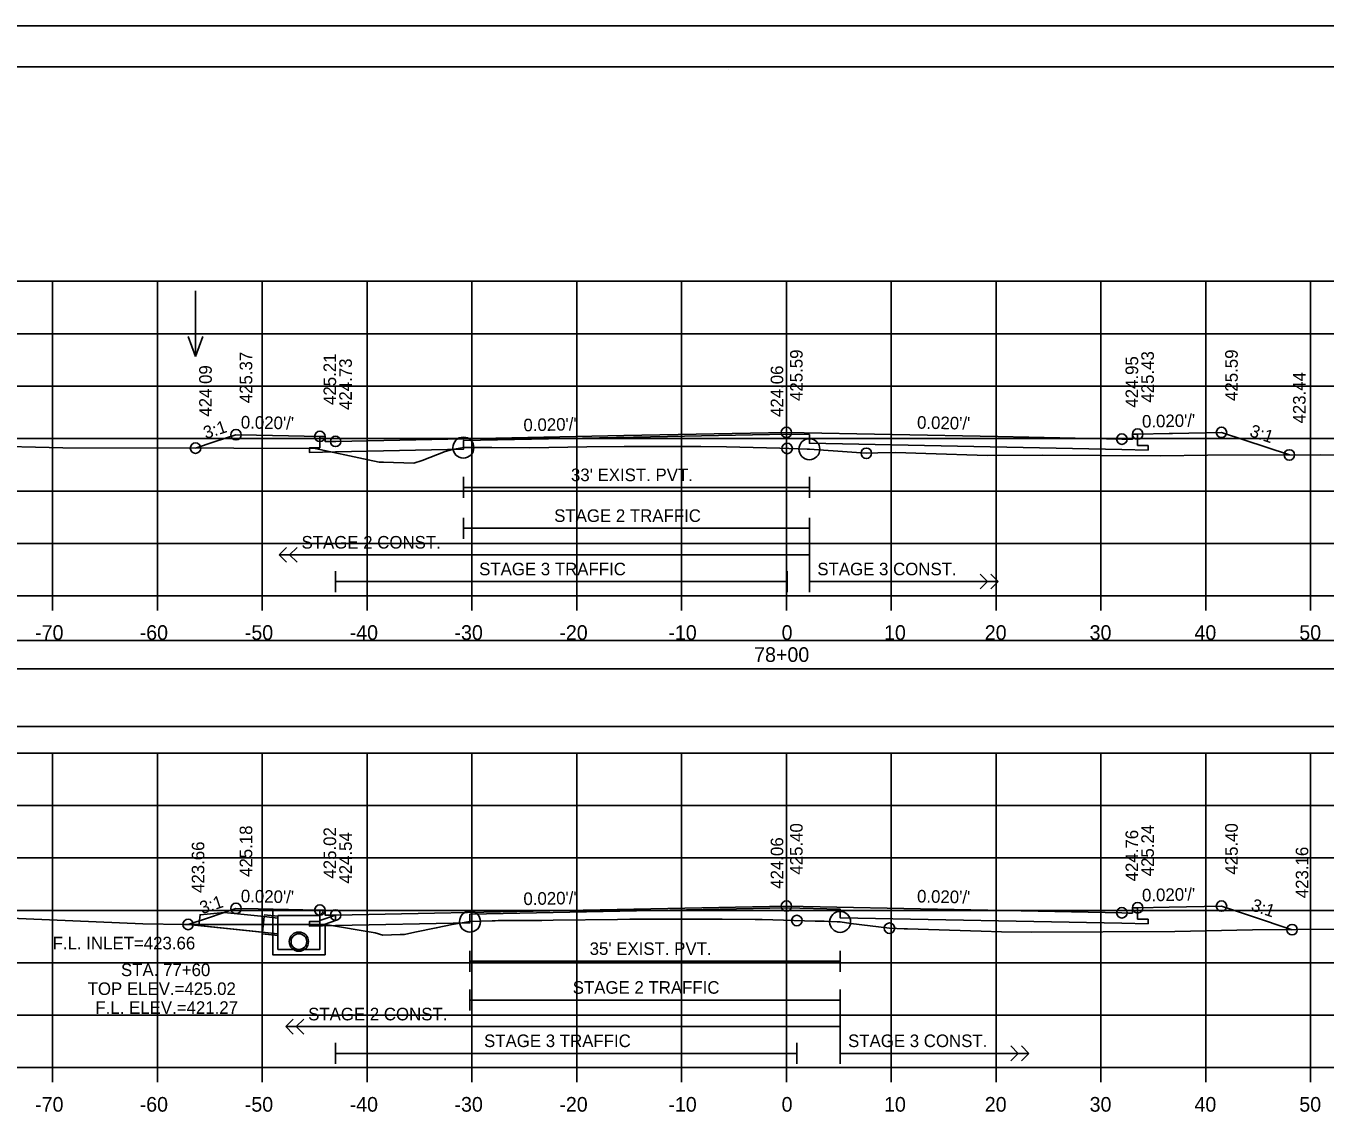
# Model space of a CAD drawing. Extents: x 1371057 to 1372761, y 380005 to 390517.
# Drawn here: x 1371488.3 to 1371612.2, y 387368.3 to 387471.9 of the extents above; entities that cross this region are included whole.
import ezdxf

# ---------------------------------------------------------------- set-up
doc = ezdxf.new("R2010")
doc.units = 0
for name, color, linetype in [('R_Alt Surface', 7, 'Continuous'), ('R_Axis', 7, 'Continuous'), ('R_Axis Annot', 7, 'Continuous'), ('R_Border', 7, 'Continuous'), ('R_Detour', 7, 'Continuous'), ('R_Dimension', 7, 'Continuous'), ('R_Exist Surface', 7, 'Continuous'), ('R_Fin Surface', 7, 'Continuous'), ('R_Grid', 7, 'Continuous'), ('R_No Plot', 7, 'Continuous'), ('R_Striping', 7, 'Continuous'), ('R_Water', 7, 'Continuous'), ('R_Water Annot', 7, 'Continuous'), ('R_Xsect Elev', 7, 'Continuous'), ('R_Xsect Slope', 7, 'Continuous')]:
    doc.layers.add(name, color=color, linetype=linetype)

msp = doc.modelspace()

# ---------------------------------------------------------------- linework, layer by layer
at = {"layer": 'R_Alt Surface'}
for points in [[(1371594.37, 387432.98), (1371594.37, 387431.9), (1371595.37, 387431.88), (1371595.37, 387431.45), (1371592.87, 387431.5), (1371563.07, 387432.1), (1371563.06, 387432.93), (1371560.87, 387432.97), (1371530.06, 387432.36), (1371530.06, 387431.53), (1371517.87, 387431.28), (1371515.37, 387431.23), (1371515.37, 387431.66), (1371516.37, 387431.68), (1371516.37, 387432.76)], [(1371594.37, 387432.98), (1371594.37, 387431.9), (1371595.37, 387431.88), (1371595.37, 387431.45), (1371592.87, 387431.5), (1371563.07, 387432.1), (1371563.06, 387432.93), (1371560.87, 387432.97), (1371530.06, 387432.36), (1371530.06, 387431.53), (1371517.87, 387431.28), (1371515.37, 387431.23), (1371515.37, 387431.66), (1371516.37, 387431.68), (1371516.37, 387432.76)], [(1371530.06, 387428.89), (1371530.06, 387426.89)], [(1371530.06, 387427.89), (1371563.06, 387427.89)], [(1371563.06, 387428.89), (1371563.06, 387426.89)], [(1371594.37, 387387.8), (1371594.37, 387386.72), (1371595.37, 387386.7), (1371595.37, 387386.27), (1371592.87, 387386.32), (1371565.99, 387386.85), (1371565.99, 387387.68), (1371560.87, 387387.79), (1371530.69, 387387.18), (1371530.69, 387386.35), (1371517.87, 387386.1), (1371515.37, 387386.05), (1371515.37, 387386.48), (1371516.37, 387386.5), (1371516.37, 387387.58)], [(1371594.37, 387387.8), (1371594.37, 387386.72), (1371595.37, 387386.7), (1371595.37, 387386.27), (1371592.87, 387386.32), (1371565.99, 387386.85), (1371565.99, 387387.68), (1371560.87, 387387.79), (1371530.69, 387387.18), (1371530.69, 387386.35), (1371517.87, 387386.1), (1371515.37, 387386.05), (1371515.37, 387386.48), (1371516.37, 387386.5), (1371516.37, 387387.58)], [(1371530.69, 387383.7), (1371530.69, 387381.7)], [(1371565.99, 387383.7), (1371565.99, 387381.7)], [(1371530.69, 387382.7), (1371565.99, 387382.7)]]:
    msp.add_lwpolyline(points, dxfattribs=at)
at = {"layer": 'R_Axis'}
for p, q in [((1371410.87, 387417.55), (1371710.87, 387417.55)), ((1371490.87, 387416.15), (1371490.87, 387417.55)), ((1371500.87, 387416.15), (1371500.87, 387417.55)), ((1371510.87, 387416.15), (1371510.87, 387417.55)), ((1371520.87, 387416.15), (1371520.87, 387417.55)), ((1371530.87, 387416.15), (1371530.87, 387417.55)), ((1371540.87, 387416.15), (1371540.87, 387417.55)), ((1371550.87, 387416.15), (1371550.87, 387417.55)), ((1371560.87, 387416.15), (1371560.87, 387417.55)), ((1371570.87, 387416.15), (1371570.87, 387417.55)), ((1371580.87, 387416.15), (1371580.87, 387417.55)), ((1371590.87, 387416.15), (1371590.87, 387417.55)), ((1371600.87, 387416.15), (1371600.87, 387417.55)), ((1371610.87, 387416.15), (1371610.87, 387417.55)), ((1371410.87, 387372.55), (1371710.87, 387372.55)), ((1371490.87, 387371.15), (1371490.87, 387372.55)), ((1371500.87, 387371.15), (1371500.87, 387372.55)), ((1371510.87, 387371.15), (1371510.87, 387372.55)), ((1371520.87, 387371.15), (1371520.87, 387372.55)), ((1371530.87, 387371.15), (1371530.87, 387372.55)), ((1371540.87, 387371.15), (1371540.87, 387372.55)), ((1371550.87, 387371.15), (1371550.87, 387372.55)), ((1371560.87, 387371.15), (1371560.87, 387372.55)), ((1371570.87, 387371.15), (1371570.87, 387372.55)), ((1371580.87, 387371.15), (1371580.87, 387372.55)), ((1371590.87, 387371.15), (1371590.87, 387372.55)), ((1371600.87, 387371.15), (1371600.87, 387372.55)), ((1371610.87, 387371.15), (1371610.87, 387372.55))]:
    msp.add_line(p, q, dxfattribs=at)
at = {"layer": 'R_Border'}
for p, q in [((1371402.87, 387468.01), (1371719.05, 387468.01)), ((1371555.39, 387467.75), (1371555.39, 387467.75)), ((1371555.39, 387467.75), (1371555.39, 387467.75))]:
    msp.add_line(p, q, dxfattribs=at)
at = {"layer": 'R_Detour'}
msp.add_lwpolyline([(1371407.72, 387410.6), (1371714.03, 387410.6), (1371714.03, 387413.3), (1371407.72, 387413.3)], close=True, dxfattribs=at)
at = {"layer": 'R_Dimension'}
msp.add_lwpolyline([(1371407.72, 387405.08), (1371714.03, 387405.08), (1371714.03, 387410.6), (1371407.72, 387410.6)], close=True, dxfattribs=at)
at = {"layer": 'R_Exist Surface'}
for points in [[(1371483.97, 387431.87), (1371491.86, 387431.67), (1371508.17, 387431.63), (1371515.92, 387431.62), (1371520.98, 387430.52), (1371522.04, 387430.31), (1371522.44, 387430.31), (1371525.33, 387430.21), (1371526.13, 387430.47), (1371528.32, 387431.32), (1371529.02, 387431.5), (1371530.06, 387431.69), (1371530.42, 387431.69), (1371532.77, 387431.69), (1371536.4, 387431.68), (1371541.84, 387431.75), (1371545.38, 387431.78), (1371548.63, 387431.79), (1371551.38, 387431.81), (1371551.38, 387431.81), (1371551.58, 387431.81), (1371552.7, 387431.81), (1371555.15, 387431.75), (1371560.24, 387431.63), (1371562.86, 387431.55), (1371563.06, 387431.54), (1371567.1, 387431.26), (1371568.49, 387431.15), (1371569.58, 387431.18), (1371571.31, 387431.21), (1371574.18, 387431.13), (1371580.06, 387430.95), (1371585.32, 387430.96), (1371596.56, 387430.9), (1371601.03, 387430.97), (1371611.8, 387431), (1371629.28, 387430.78)], [(1371483.88, 387386.93), (1371499.5, 387386.28), (1371503.39, 387386.21), (1371516.92, 387386.21), (1371521.64, 387385.42), (1371522.37, 387385.18), (1371524.02, 387385.24), (1371524.44, 387385.26), (1371525.44, 387385.48), (1371527.47, 387385.88), (1371529, 387386.2), (1371529.55, 387386.31), (1371530.69, 387386.48), (1371532.8, 387386.55), (1371533.09, 387386.56), (1371533.38, 387386.57), (1371537.54, 387386.6), (1371538.61, 387386.61), (1371544.77, 387386.69), (1371545.93, 387386.72), (1371546.74, 387386.72), (1371550.83, 387386.72), (1371550.93, 387386.72), (1371550.93, 387386.72), (1371550.93, 387386.72), (1371553.91, 387386.72), (1371554.74, 387386.72), (1371557.9, 387386.68), (1371558.57, 387386.67), (1371563.61, 387386.53), (1371564.46, 387386.51), (1371565.71, 387386.46), (1371565.99, 387386.45), (1371567.01, 387386.31), (1371570.7, 387385.85), (1371572.09, 387385.79), (1371572.41, 387385.78), (1371579.45, 387385.56), (1371581.4, 387385.51), (1371584.23, 387385.48), (1371597.91, 387385.55), (1371605.33, 387385.68), (1371613.63, 387385.75)]]:
    msp.add_lwpolyline(points, dxfattribs=at)
at = {"layer": 'R_Fin Surface'}
for points in [[(1371504.51, 387431.64), (1371506.29, 387432.23), (1371508.37, 387432.92), (1371510.34, 387432.88), (1371513.37, 387432.82), (1371516.37, 387432.76), (1371516.7, 387432.76), (1371516.87, 387432.76), (1371516.88, 387432.26), (1371517.87, 387432.28), (1371517.88, 387432.28), (1371545.35, 387432.83), (1371560.87, 387433.14), (1371560.87, 387433.14), (1371581.03, 387432.74), (1371592.87, 387432.5), (1371593.02, 387432.5), (1371593.87, 387432.49), (1371593.87, 387432.98), (1371594.37, 387432.98), (1371597.37, 387433.04), (1371597.69, 387433.05), (1371602.37, 387433.14), (1371608.84, 387430.99)], [(1371503.8, 387386.21), (1371505.64, 387386.82), (1371508.37, 387387.74), (1371510.47, 387387.69), (1371513.37, 387387.64), (1371516.13, 387387.58), (1371516.37, 387387.58), (1371516.4, 387387.58), (1371516.87, 387387.58), (1371516.88, 387387.08), (1371517.4, 387387.09), (1371517.87, 387387.1), (1371517.88, 387387.1), (1371539.86, 387387.53), (1371560.87, 387387.96), (1371560.87, 387387.96), (1371560.87, 387387.96), (1371592.87, 387387.32), (1371593.49, 387387.3), (1371593.87, 387387.3), (1371593.87, 387387.8), (1371594.23, 387387.8), (1371594.37, 387387.8), (1371597.37, 387387.86), (1371602.37, 387387.96), (1371605.23, 387387), (1371609.1, 387385.71)]]:
    msp.add_lwpolyline(points, dxfattribs=at)
at = {"layer": 'R_Grid'}
for p, q in [((1371410.87, 387447.55), (1371710.87, 387447.55)), ((1371490.87, 387417.55), (1371490.87, 387447.55)), ((1371500.87, 387417.55), (1371500.87, 387447.55)), ((1371510.87, 387417.55), (1371510.87, 387447.55)), ((1371520.87, 387417.55), (1371520.87, 387447.55)), ((1371530.87, 387417.55), (1371530.87, 387447.55)), ((1371540.87, 387417.55), (1371540.87, 387447.55)), ((1371550.87, 387417.55), (1371550.87, 387447.55)), ((1371560.87, 387417.55), (1371560.87, 387447.55)), ((1371570.87, 387417.55), (1371570.87, 387447.55)), ((1371580.87, 387417.55), (1371580.87, 387447.55)), ((1371590.87, 387417.55), (1371590.87, 387447.55)), ((1371600.87, 387417.55), (1371600.87, 387447.55)), ((1371610.87, 387417.55), (1371610.87, 387447.55)), ((1371410.87, 387442.55), (1371710.87, 387442.55)), ((1371410.87, 387437.55), (1371710.87, 387437.55)), ((1371410.87, 387432.55), (1371710.87, 387432.55)), ((1371410.87, 387427.55), (1371710.87, 387427.55)), ((1371410.87, 387422.55), (1371710.87, 387422.55)), ((1371410.87, 387417.55), (1371710.87, 387417.55)), ((1371410.87, 387402.55), (1371710.87, 387402.55)), ((1371490.87, 387372.55), (1371490.87, 387402.55)), ((1371500.87, 387372.55), (1371500.87, 387402.55)), ((1371510.87, 387372.55), (1371510.87, 387402.55)), ((1371520.87, 387372.55), (1371520.87, 387402.55)), ((1371530.87, 387372.55), (1371530.87, 387402.55)), ((1371540.87, 387372.55), (1371540.87, 387402.55)), ((1371550.87, 387372.55), (1371550.87, 387402.55)), ((1371560.87, 387372.55), (1371560.87, 387402.55)), ((1371570.87, 387372.55), (1371570.87, 387402.55)), ((1371580.87, 387372.55), (1371580.87, 387402.55)), ((1371590.87, 387372.55), (1371590.87, 387402.55)), ((1371600.87, 387372.55), (1371600.87, 387402.55)), ((1371610.87, 387372.55), (1371610.87, 387402.55)), ((1371410.87, 387397.55), (1371710.87, 387397.55)), ((1371410.87, 387392.55), (1371710.87, 387392.55)), ((1371410.87, 387387.55), (1371710.87, 387387.55)), ((1371410.87, 387382.55), (1371710.87, 387382.55)), ((1371410.87, 387377.55), (1371710.87, 387377.55)), ((1371410.87, 387372.55), (1371710.87, 387372.55))]:
    msp.add_line(p, q, dxfattribs=at)
at = {"layer": 'R_No Plot'}
for p, q in [((1371390.47, 387471.91), (1371723.8, 387471.91)), ((1371511.06, 387387.12), (1371512.37, 387386.99)), ((1371510.87, 387385.31), (1371512.37, 387385.15))]:
    msp.add_line(p, q, dxfattribs=at)
for points in [[(1371390.46, 387471.91), (1371723.8, 387471.91), (1371723.8, 387258.57), (1371390.46, 387258.57)], [(1371636.79, 387468.01), (1371656.41, 387468.01), (1371656.41, 387458.13), (1371672.52, 387458.13), (1371695.72, 387458.13), (1371695.84, 387429.97), (1371719.05, 387429.97), (1371719.05, 387262.55), (1371402.87, 387262.55), (1371402.87, 387468.01)]]:
    msp.add_lwpolyline(points, close=True, dxfattribs=at)
for centre, radius in [((1371508.37, 387432.92), 0.5), ((1371516.37, 387432.76), 0.5), ((1371517.87, 387432.28), 0.5), ((1371560.87, 387433.14), 0.5), ((1371592.87, 387432.5), 0.5), ((1371594.37, 387432.98), 0.5), ((1371602.37, 387433.14), 0.5), ((1371504.51, 387431.64), 0.5), ((1371530.06, 387431.69), 1), ((1371560.94, 387431.61), 0.5), ((1371563.06, 387431.54), 1), ((1371568.49, 387431.15), 0.5), ((1371608.84, 387430.99), 0.5), ((1371508.37, 387387.74), 0.5), ((1371560.87, 387387.96), 0.5), ((1371594.37, 387387.8), 0.5), ((1371602.37, 387387.96), 0.5), ((1371516.37, 387387.58), 0.5), ((1371517.87, 387387.1), 0.5), ((1371530.69, 387386.48), 1), ((1371561.87, 387386.58), 0.5), ((1371565.99, 387386.45), 1), ((1371592.87, 387387.32), 0.5), ((1371503.8, 387386.21), 0.5), ((1371570.7, 387385.85), 0.5), ((1371609.1, 387385.71), 0.5), ((1371514.37, 387384.57), 0.917)]:
    msp.add_circle(centre, radius, dxfattribs=at)
at = {"layer": 'R_Striping'}
for p, q in [((1371530.06, 387425), (1371530.06, 387423)), ((1371563.06, 387425), (1371563.06, 387417.91)), ((1371530.06, 387424), (1371563.06, 387424)), ((1371512.49, 387421.46), (1371513.2, 387422.16)), ((1371513.49, 387421.46), (1371514.2, 387422.16)), ((1371512.49, 387421.46), (1371563.06, 387421.46)), ((1371513.2, 387420.75), (1371512.49, 387421.46)), ((1371514.2, 387420.75), (1371513.49, 387421.46)), ((1371517.87, 387419.91), (1371517.87, 387417.91)), ((1371560.94, 387419.91), (1371560.94, 387417.91)), ((1371580.06, 387418.91), (1371579.36, 387419.62)), ((1371581.06, 387418.91), (1371580.36, 387419.62)), ((1371560.94, 387418.91), (1371517.87, 387418.91)), ((1371563.06, 387418.91), (1371581.06, 387418.91)), ((1371563.1, 387418.91), (1371573.1, 387418.91)), ((1371579.36, 387418.21), (1371580.06, 387418.91)), ((1371580.36, 387418.21), (1371581.06, 387418.91)), ((1371530.69, 387380), (1371530.69, 387378)), ((1371565.99, 387380), (1371565.99, 387372.91)), ((1371530.69, 387379), (1371565.99, 387379)), ((1371513.12, 387376.46), (1371513.83, 387377.16)), ((1371514.12, 387376.46), (1371514.83, 387377.16)), ((1371513.12, 387376.46), (1371565.99, 387376.46)), ((1371513.83, 387375.75), (1371513.12, 387376.46)), ((1371514.83, 387375.75), (1371514.12, 387376.46)), ((1371517.87, 387374.91), (1371517.87, 387372.91)), ((1371561.87, 387374.91), (1371561.87, 387372.91)), ((1371582.99, 387373.91), (1371582.28, 387374.62)), ((1371583.99, 387373.91), (1371583.28, 387374.62)), ((1371561.87, 387373.91), (1371517.87, 387373.91)), ((1371565.99, 387373.91), (1371583.99, 387373.91)), ((1371566.02, 387373.91), (1371576.02, 387373.91)), ((1371582.28, 387373.21), (1371582.99, 387373.91)), ((1371583.28, 387373.21), (1371583.99, 387373.91))]:
    msp.add_line(p, q, dxfattribs=at)
at = {"layer": 'R_Water'}
for p, q in [((1371511.05, 387386.96), (1371512.37, 387386.82)), ((1371511.87, 387387.57), (1371516.62, 387387.57)), ((1371511.87, 387386.07), (1371511.87, 387387.57)), ((1371512.37, 387386.07), (1371512.37, 387387.07)), ((1371512.37, 387387.07), (1371516.37, 387387.07)), ((1371516.7, 387387.41), (1371516.37, 387387.07)), ((1371517.87, 387387.09), (1371516.37, 387386.57)), ((1371516.7, 387387.41), (1371516.62, 387387.57)), ((1371503.8, 387386.21), (1371512.37, 387385.32)), ((1371516.37, 387386.07), (1371516.37, 387386.57)), ((1371517.87, 387386.57), (1371516.87, 387386.22)), ((1371516.87, 387386.07), (1371516.87, 387386.22))]:
    msp.add_line(p, q, dxfattribs=at)
msp.add_lwpolyline([(1371511.05, 387386.96), (1371510.89, 387385.47), (1371504.84, 387386.1), (1371504.95, 387387.13), (1371507.23, 387387.36)], close=True, dxfattribs=at)
for points in [[(1371517.87, 387386.57), (1371517.87, 387387.09)], [(1371516.87, 387386.07), (1371516.87, 387383.32), (1371514.37, 387383.32), (1371511.87, 387383.32), (1371511.87, 387386.07)], [(1371516.37, 387386.07), (1371516.37, 387383.82), (1371514.37, 387383.82), (1371512.37, 387383.82), (1371512.37, 387386.07)]]:
    msp.add_lwpolyline(points, dxfattribs=at)
msp.add_circle((1371514.37, 387384.57), 0.75, dxfattribs=at)
at = {"layer": 'R_Water Annot'}
for p, q in [((1371504.51, 387446.65), (1371504.51, 387440.37)), ((1371504.51, 387440.37), (1371503.81, 387442.29)), ((1371504.51, 387440.37), (1371505.21, 387442.29))]:
    msp.add_line(p, q, dxfattribs=at)
at = {"layer": 'R_Xsect Elev'}
for p, q in [((1371560.87, 387431.61), (1371560.87, 387441.61)), ((1371560.87, 387386.61), (1371560.87, 387396.61))]:
    msp.add_line(p, q, dxfattribs=at)

# ---------------------------------------------------------------- texts
at = {"layer": 'R_Axis Annot'}
for s, p in [('-70', (1371489.21, 387413.35)), ('-60', (1371499.18, 387413.35)), ('-50', (1371509.21, 387413.35)), ('-40', (1371519.21, 387413.35)), ('-30', (1371529.21, 387413.35)), ('-20', (1371539.21, 387413.35)), ('-10', (1371549.61, 387413.35)), ('0', (1371560.41, 387413.35)), ('10', (1371570.18, 387413.35)), ('20', (1371579.79, 387413.35)), ('30', (1371589.79, 387413.35)), ('40', (1371599.79, 387413.35)), ('50', (1371609.79, 387413.35)), ('78+00', (1371557.79, 387411.25)), ('-70', (1371489.21, 387368.35)), ('-60', (1371499.18, 387368.35)), ('-50', (1371509.21, 387368.35)), ('-40', (1371519.21, 387368.35)), ('-30', (1371529.21, 387368.35)), ('-20', (1371539.21, 387368.35)), ('-10', (1371549.61, 387368.35)), ('0', (1371560.41, 387368.35)), ('10', (1371570.18, 387368.35)), ('20', (1371579.79, 387368.35)), ('30', (1371589.79, 387368.35)), ('40', (1371599.79, 387368.35)), ('50', (1371609.79, 387368.35))]:
    msp.add_text(s, height=1.4, dxfattribs=at).set_placement(p)
at = {"layer": 'R_Striping'}
for s, p in [('STAGE 2 TRAFFIC', (1371538.72, 387424.6)), ('STAGE 2 CONST.', (1371514.62, 387422.06)), ('STAGE 3 TRAFFIC', (1371531.56, 387419.51)), ('STAGE 3 CONST.', (1371563.82, 387419.51)), ('STAGE 2 TRAFFIC', (1371540.49, 387379.6)), ('STAGE 2 CONST.', (1371515.25, 387377.06)), ('STAGE 3 TRAFFIC', (1371532.03, 387374.51)), ('STAGE 3 CONST.', (1371566.75, 387374.51))]:
    msp.add_text(s, height=1.2, dxfattribs=at).set_placement(p)
at = {"layer": 'R_Water'}
for s, p in [("33' EXIST. PVT.", (1371540.32, 387428.49)), ("35' EXIST. PVT.", (1371542.1, 387383.3))]:
    msp.add_text(s, height=1.2, dxfattribs=at).set_placement(p)
at = {"layer": 'R_Water Annot'}
for s, p in [('F.L. INLET=423.66', (1371490.88, 387383.83)), ('STA. 77+60', (1371497.4, 387381.28)), ('TOP ELEV.=425.02', (1371494.22, 387379.48)), ('F.L. ELEV.=421.27', (1371494.96, 387377.68))]:
    msp.add_text(s, height=1.2, dxfattribs=at).set_placement(p)
at = {"layer": 'R_Xsect Elev'}
for s, p in [('425.37', (1371509.92, 387435.92)), ('425.21', (1371517.92, 387435.76)), ('425.59', (1371562.42, 387436.14)), ('424.95', (1371594.42, 387435.5)), ('425.43', (1371595.92, 387435.98)), ('425.59', (1371603.92, 387436.14)), ('424.09', (1371506.06, 387434.64)), ('424.73', (1371519.42, 387435.28)), ('424.06', (1371560.57, 387434.61)), ('423.44', (1371610.39, 387433.99)), ('425.40', (1371562.42, 387390.96)), ('425.24', (1371595.92, 387390.8)), ('425.40', (1371603.92, 387390.96)), ('425.18', (1371509.92, 387390.74)), ('425.02', (1371517.92, 387390.58)), ('424.54', (1371519.42, 387390.1)), ('424.06', (1371560.57, 387389.61)), ('424.76', (1371594.42, 387390.32)), ('423.66', (1371505.35, 387389.21)), ('423.16', (1371610.65, 387388.71))]:
    msp.add_text(s, height=1.2, rotation=90, dxfattribs=at).set_placement(p)
at = {"layer": 'R_Xsect Slope'}
for s, rotation, p in [('3:1', 18.4267, (1371505.49, 387432.49)), ("0.020'/'", 358.8543, (1371508.82, 387433.52)), ("0.020'/'", 1.1458, (1371535.8, 387433.24)), ("0.020'/'", 358.8542, (1371573.32, 387433.5)), ("0.020'/'", 1.1457, (1371594.8, 387433.59)), ('3:1', 341.5687, (1371604.97, 387432.8)), ("0.020'/'", 358.8543, (1371508.82, 387388.33)), ("0.020'/'", 1.1458, (1371535.8, 387388.05)), ("0.020'/'", 358.8542, (1371573.32, 387388.31)), ("0.020'/'", 1.1457, (1371594.8, 387388.4)), ('3:1', 18.4406, (1371505.14, 387387.18)), ('3:1', 341.5596, (1371605.11, 387387.57))]:
    msp.add_text(s, height=1.2, rotation=rotation, dxfattribs=at).set_placement(p)

doc.saveas('drawing.dxf')
